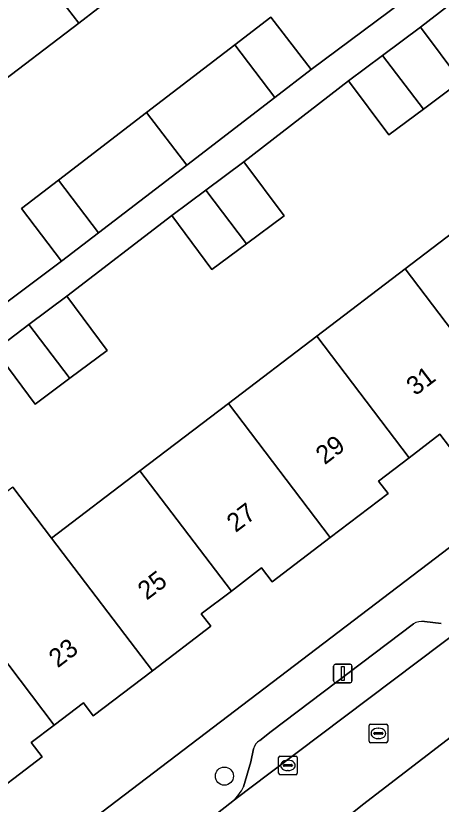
# Model space of a CAD drawing. Extents: x 160030 to 160839, y 385325 to 386450.
# Drawn here: x 160407.21 to 160430.2, y 385707.05 to 385749.61 of the extents above; entities that cross this region are included whole.
import ezdxf

# ---------------------------------------------------------------- set-up
doc = ezdxf.new("R2010")
doc.units = 0
for name, color, linetype in [('IMGEO_Boom', 7, 'Continuous'), ('IMGEO_Erf', 7, 'Continuous'), ('IMGEO_Kolk', 7, 'Continuous'), ('IMGEO_Lichtmast', 7, 'Continuous'), ('IMGEO_Pand', 7, 'Continuous'), ('IMGEO_Pand_nummerreeks', 7, 'Continuous'), ('IMGEO_Parkeervlak_open', 7, 'Continuous'), ('IMGEO_Rijbaan_lokaal_open', 7, 'Continuous'), ('IMGEO_Rioolput', 7, 'Continuous'), ('IMGEO_Voetpad_open', 7, 'Continuous')]:
    doc.layers.add(name, color=color, linetype=linetype)

msp = doc.modelspace()

# ---------------------------------------------------------------- linework, layer by layer
at = {"layer": 'IMGEO_Boom'}
msp.add_circle((160418.482, 385708.569), 0.489, dxfattribs=at)
at = {"layer": 'IMGEO_Erf'}
for points in [[(160431.915, 385751.209), (160429.076, 385748.994), (160431.254, 385746.077), (160429.232, 385744.567), (160427.364, 385743.172), (160425.186, 385746.089), (160419.524, 385741.73), (160421.702, 385738.813), (160419.681, 385737.304), (160417.812, 385735.908), (160415.634, 385738.825), (160409.973, 385734.466), (160412.151, 385731.549), (160410.129, 385730.039), (160408.261, 385728.644), (160406.083, 385731.561)], [(160403.968, 385732.099), (160409.69, 385736.363), (160407.515, 385739.201), (160409.521, 385740.739), (160414.282, 385744.39), (160419.044, 385748.041), (160420.997, 385749.539), (160423.172, 385746.702), (160428.786, 385750.901)], [(160411.646, 385750), (160410.611, 385749.212), (160405.838, 385745.578)], [(160407.063, 385724.16), (160409.146, 385721.42), (160413.922, 385725.052), (160418.697, 385728.684), (160423.473, 385732.316), (160428.25, 385735.948), (160433.025, 385739.58), (160437.801, 385743.212), (160435.985, 385745.6), (160440.761, 385749.231), (160442.577, 385746.843), (160446.728, 385750)], [(160407.478, 385703.294), (160463, 385745.517)], [(160430.641, 385726.339), (160430.126, 385727.017), (160428.463, 385725.753), (160426.81, 385724.496), (160427.324, 385723.82), (160424.201, 385721.445), (160421.059, 385719.056), (160420.491, 385719.803), (160418.858, 385718.561), (160417.236, 385717.328), (160417.747, 385716.655), (160414.593, 385714.256), (160411.402, 385711.83), (160410.869, 385712.532), (160409.284, 385711.326), (160408.053, 385710.39), (160408.64, 385709.619), (160405.176, 385706.985)]]:
    msp.add_lwpolyline(points, dxfattribs=at)
at = {"layer": 'IMGEO_Kolk'}
for p, q in [((160421.409, 385708.722), (160421.409, 385709.574)), ((160421.484, 385709.648), (160422.336, 385709.648)), ((160421.897, 385709.428), (160421.922, 385709.428)), ((160422.41, 385709.574), (160422.41, 385708.722)), ((160421.668, 385709.142), (160421.668, 385709.154)), ((160422.106, 385709.105), (160421.708, 385709.105)), ((160421.711, 385709.191), (160422.109, 385709.191)), ((160422.152, 385709.154), (160422.152, 385709.142)), ((160422.336, 385708.648), (160421.484, 385708.648)), ((160421.92, 385708.868), (160421.895, 385708.868))]:
    msp.add_line(p, q, dxfattribs=at)
for points in [[(160421.409, 385708.722), (160421.409, 385709.574)], [(160421.484, 385709.648), (160422.336, 385709.648)], [(160422.41, 385709.574), (160422.41, 385708.722)], [(160422.336, 385708.648), (160421.484, 385708.648)]]:
    msp.add_lwpolyline(points, dxfattribs=at)
for centre, radius, start, end in [((160421.486, 385709.572), 0.0765, 91.552, 178.448), ((160421.486, 385709.572), 0.0765, 91.552, 178.448), ((160422.334, 385709.572), 0.0765, 1.552, 88.448), ((160422.334, 385709.572), 0.0765, 1.552, 88.448), ((160421.708, 385709.151), 0.0403, 85.8775, 175.7526), ((160421.705, 385709.141), 0.0366, 178.938, 274.7102), ((160422.109, 385709.148), 0.043, 264.8664, 352.4533), ((160422.113, 385709.153), 0.0386, 1.7309, 96.639), ((160421.486, 385708.724), 0.0765, 181.552, 268.448), ((160421.486, 385708.724), 0.0765, 181.552, 268.448), ((160422.334, 385708.724), 0.0765, 271.552, 358.448), ((160422.334, 385708.724), 0.0765, 271.552, 358.448)]:
    msp.add_arc(centre, radius, start, end, dxfattribs=at)
for centre, major_axis, ratio, start_param, end_param in [((160421.896, 385709.148), (-0.387, 0.002), 0.722429, 4.712389, 7.853982), ((160421.921, 385709.148), (-0.39, 0.002), 0.717154, 1.570796, 4.712389)]:
    msp.add_ellipse(centre, major_axis=major_axis, ratio=ratio, start_param=start_param, end_param=end_param, dxfattribs=at)
at = {"layer": 'IMGEO_Lichtmast'}
for p, q in [((160424.384, 385713.709), (160424.384, 385714.509)), ((160424.384, 385714.509), (160424.384, 385713.709)), ((160424.484, 385714.609), (160425.274, 385714.609)), ((160425.274, 385714.609), (160424.484, 385714.609)), ((160425.374, 385714.509), (160425.374, 385713.709)), ((160425.374, 385713.709), (160425.374, 385714.509)), ((160425.274, 385713.609), (160424.484, 385713.609)), ((160424.484, 385713.609), (160425.274, 385713.609))]:
    msp.add_line(p, q, dxfattribs=at)
msp.add_lwpolyline([(160424.804, 385714.484), (160424.954, 385714.484), (160424.954, 385713.734), (160424.804, 385713.734), (160424.804, 385714.484)], dxfattribs=at)
for centre, start, end in [((160424.484, 385714.509), 90, 180), ((160424.484, 385714.509), 90, 180), ((160425.274, 385714.509), 0, 90), ((160425.274, 385714.509), 360, 90), ((160424.484, 385713.709), 180, 270), ((160424.484, 385713.709), 180, 270), ((160425.274, 385713.709), 270, 0), ((160425.274, 385713.709), 270, 0)]:
    msp.add_arc(centre, 0.1, start, end, dxfattribs=at)
at = {"layer": 'IMGEO_Pand'}
for points in [[(160410.011, 385750), (160410.611, 385749.212), (160411.646, 385750), (160415.385, 385752.847), (160409.859, 385760.105), (160407.104, 385758.011), (160407.626, 385757.323), (160405.606, 385755.787)], [(160405.606, 385755.787), (160404.446, 385754.906), (160403.905, 385755.617), (160400.314, 385752.834), (160402.472, 385750), (160405.838, 385745.578), (160410.611, 385749.212), (160410.011, 385750)], [(160423.172, 385746.702), (160420.997, 385749.539), (160419.044, 385748.041), (160421.21, 385745.197)], [(160431.254, 385746.077), (160429.076, 385748.994), (160427.028, 385747.465), (160429.232, 385744.567)], [(160421.21, 385745.197), (160419.044, 385748.041), (160414.282, 385744.39), (160416.447, 385741.545)], [(160425.186, 385746.089), (160427.364, 385743.172), (160429.232, 385744.567), (160427.028, 385747.465)], [(160416.447, 385741.545), (160414.282, 385744.39), (160409.521, 385740.739), (160411.687, 385737.894)], [(160421.702, 385738.813), (160419.524, 385741.73), (160417.477, 385740.202), (160419.681, 385737.304)], [(160407.515, 385739.201), (160409.69, 385736.363), (160411.687, 385737.894), (160409.521, 385740.739)], [(160415.634, 385738.825), (160417.812, 385735.908), (160419.681, 385737.304), (160417.477, 385740.202)], [(160433.025, 385739.58), (160428.25, 385735.948), (160433.756, 385728.707), (160436.831, 385731.045), (160436.3, 385731.744), (160438.001, 385733.037)], [(160428.463, 385725.753), (160430.126, 385727.017), (160430.641, 385726.339), (160433.756, 385728.707), (160428.25, 385735.948), (160423.473, 385732.316)], [(160410.093, 385730.086), (160410.129, 385730.039), (160412.151, 385731.549), (160409.973, 385734.466), (160407.926, 385732.937)], [(160407.926, 385732.937), (160406.083, 385731.561), (160408.261, 385728.644), (160410.129, 385730.039), (160410.093, 385730.086)], [(160423.473, 385732.316), (160418.697, 385728.684), (160424.201, 385721.445), (160427.324, 385723.82), (160426.81, 385724.496), (160428.463, 385725.753)], [(160418.858, 385718.561), (160420.491, 385719.803), (160421.059, 385719.056), (160424.201, 385721.445), (160418.697, 385728.684), (160413.922, 385725.052)], [(160413.922, 385725.052), (160409.146, 385721.42), (160414.593, 385714.256), (160417.747, 385716.655), (160417.236, 385717.328), (160418.858, 385718.561)], [(160409.146, 385721.42), (160407.063, 385724.16), (160402.287, 385720.529), (160404.37, 385717.789), (160409.284, 385711.326), (160410.869, 385712.532), (160411.402, 385711.83), (160414.593, 385714.256)], [(160404.37, 385717.789), (160399.414, 385714.02), (160403.833, 385708.209), (160404.454, 385707.393), (160404.715, 385707.591), (160405.176, 385706.985), (160408.64, 385709.619), (160408.053, 385710.39), (160409.284, 385711.326)]]:
    msp.add_lwpolyline(points, close=True, dxfattribs=at)
at = {"layer": 'IMGEO_Parkeervlak_open'}
for points in [[(160418.95, 385707.231), (160419.336, 385707.522), (160419.79, 385707.863), (160440.604, 385723.533), (160439.669, 385724.763), (160439.461, 385725.037)], [(160428.692, 385716.783), (160421.016, 385710.975), (160420.395, 385710.497)], [(160430.195, 385716.811), (160429.287, 385716.918)], [(160420.057, 385710.046), (160419.909, 385709.347), (160419.511, 385707.995)]]:
    msp.add_lwpolyline(points, dxfattribs=at)
for centre, radius, start, end in [((160429.18, 385716.009), 0.915, 83.3069, 122.26), ((160420.784, 385709.853), 0.752, 121.1509, 165.15), ((160417.422, 385708.941), 2.293, 311.7802, 335.6406)]:
    msp.add_arc(centre, radius, start, end, dxfattribs=at)
at = {"layer": 'IMGEO_Rijbaan_lokaal_open'}
msp.add_lwpolyline([(160423.388, 385704.97), (160425.94, 385707.013), (160431.215, 385711.065), (160431.562, 385711.329), (160443.162, 385720.166), (160440.679, 385723.434), (160440.604, 385723.533), (160419.79, 385707.863), (160419.336, 385707.522), (160418.95, 385707.231), (160418.929, 385707.215), (160417.949, 385706.438), (160417.011, 385705.558)], dxfattribs=at)
at = {"layer": 'IMGEO_Rioolput'}
for p, q in [((160426.301, 385710.448), (160426.301, 385711.3)), ((160426.376, 385711.374), (160427.228, 385711.374)), ((160426.789, 385711.154), (160426.814, 385711.154)), ((160427.302, 385711.3), (160427.302, 385710.448)), ((160426.56, 385710.868), (160426.56, 385710.88)), ((160426.998, 385710.831), (160426.6, 385710.831)), ((160426.603, 385710.917), (160427.001, 385710.917)), ((160426.812, 385710.594), (160426.787, 385710.594)), ((160427.044, 385710.88), (160427.044, 385710.868)), ((160427.228, 385710.374), (160426.376, 385710.374))]:
    msp.add_line(p, q, dxfattribs=at)
for points in [[(160426.301, 385710.448), (160426.301, 385711.3)], [(160426.376, 385711.374), (160427.228, 385711.374)], [(160427.302, 385711.3), (160427.302, 385710.448)], [(160427.228, 385710.374), (160426.376, 385710.374)]]:
    msp.add_lwpolyline(points, dxfattribs=at)
for centre, radius, start, end in [((160426.378, 385711.298), 0.0765, 91.552, 178.448), ((160426.378, 385711.298), 0.0765, 91.552, 178.448), ((160427.226, 385711.298), 0.0765, 1.552, 88.448), ((160427.226, 385711.298), 0.0765, 1.552, 88.448), ((160426.6, 385710.877), 0.0403, 85.8775, 175.7526), ((160426.597, 385710.867), 0.0366, 178.938, 274.7102), ((160427.001, 385710.874), 0.043, 264.8664, 352.4533), ((160427.005, 385710.879), 0.0386, 1.7309, 96.639), ((160426.378, 385710.45), 0.0765, 181.552, 268.448), ((160426.378, 385710.45), 0.0765, 181.552, 268.448), ((160427.226, 385710.45), 0.0765, 271.552, 358.448), ((160427.226, 385710.45), 0.0765, 271.552, 358.448)]:
    msp.add_arc(centre, radius, start, end, dxfattribs=at)
for centre, major_axis, ratio, start_param, end_param in [((160426.788, 385710.874), (-0.387, 0.002), 0.722429, 4.712389, 7.853982), ((160426.813, 385710.874), (-0.39, 0.002), 0.717154, 1.570796, 4.712389)]:
    msp.add_ellipse(centre, major_axis=major_axis, ratio=ratio, start_param=start_param, end_param=end_param, dxfattribs=at)
at = {"layer": 'IMGEO_Voetpad_open'}
for points in [[(160406.083, 385731.561), (160407.926, 385732.937), (160409.973, 385734.466), (160415.634, 385738.825), (160417.477, 385740.202), (160419.524, 385741.73), (160425.186, 385746.089), (160427.028, 385747.465), (160429.076, 385748.994), (160431.915, 385751.209)], [(160428.786, 385750.901), (160423.172, 385746.702), (160421.21, 385745.197), (160416.447, 385741.545), (160411.687, 385737.894), (160409.69, 385736.363), (160403.968, 385732.099)], [(160463, 385745.517), (160407.478, 385703.294), (160440.882, 385659.407)], [(160420.395, 385710.497), (160421.016, 385710.975), (160428.692, 385716.783)], [(160429.287, 385716.918), (160430.195, 385716.811)], [(160431.215, 385711.065), (160425.94, 385707.013), (160423.388, 385704.97)], [(160419.511, 385707.995), (160419.909, 385709.347), (160420.057, 385710.046)], [(160417.011, 385705.558), (160417.949, 385706.438), (160418.929, 385707.215), (160418.95, 385707.231)]]:
    msp.add_lwpolyline(points, dxfattribs=at)
for centre, radius, start, end in [((160429.18, 385716.009), 0.915, 83.3069, 122.26), ((160420.784, 385709.853), 0.752, 121.1509, 165.15), ((160417.422, 385708.941), 2.293, 311.7802, 335.6406)]:
    msp.add_arc(centre, radius, start, end, dxfattribs=at)

# ---------------------------------------------------------------- texts
at = {"layer": 'IMGEO_Pand_nummerreeks'}
for s, rotation, p in [('31', 37.2448, (160428.795, 385729.064)), ('29', 37.2448, (160423.899, 385725.342)), ('27', 37.2448, (160419.092, 385721.688)), ('25', 37.2448, (160414.286, 385718.034)), ('23', 37.2423, (160409.48, 385714.381))]:
    msp.add_text(s, height=1, rotation=rotation, dxfattribs=at).set_placement(p)

doc.saveas('drawing.dxf')
